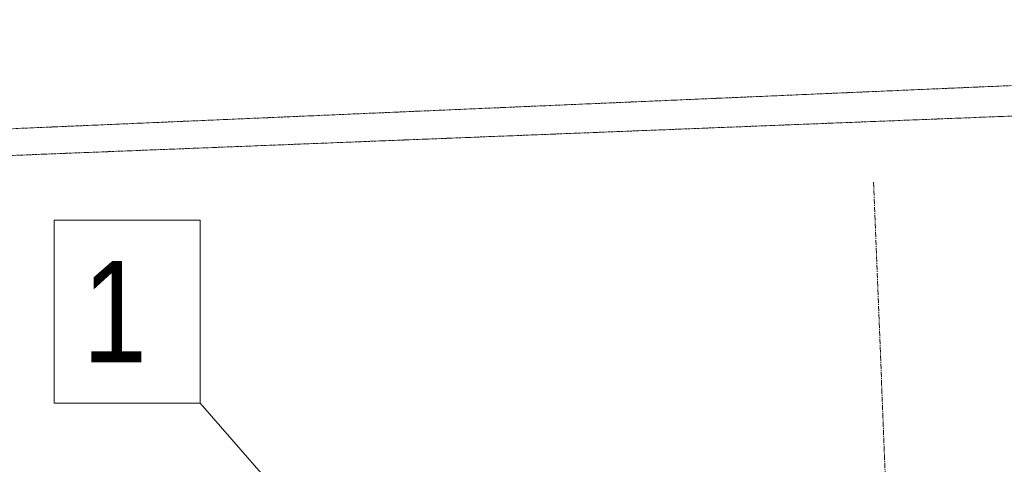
# Model space of a CAD drawing. Header units: millimetres. Extents: x -15129 to 9171, y -18789 to 5877.
# Tile 273 of 278: x -3610 to -2399, y -623 to -75. Entities that reach past the tile are written whole.
import ezdxf

# ---------------------------------------------------------------- set-up
doc = ezdxf.new("R2010")
doc.units = ezdxf.units.MM
doc.linetypes.add('ACAD_ISO02W100', pattern=[15, 12, -3])
doc.linetypes.add('CENTER', pattern=[50.8, 31.75, -6.35, 6.35, -6.35])
doc.layers.add('AS_Sciany betonowe', color=252, linetype='Continuous')
doc.styles.add('Arial Narrow', font='ARIALN.TTF', dxfattribs={"height": 5})

msp = doc.modelspace()

# ---------------------------------------------------------------- linework, layer by layer
at = {"color": 5, "linetype": 'CENTER', "lineweight": 13, "ltscale": 0.2}
msp.add_line((-2560.1, -275.5, -8591.5), (-2431, -3549.5, 51965.6), dxfattribs=at)
at = {"color": 7, "lineweight": 13}
msp.add_line((-2879.1, -1132.3), (-3388, -547.2), dxfattribs=at)
msp.add_lwpolyline([(-3567.6, -547.2), (-3388, -547.2), (-3388, -322.2), (-3567.6, -322.2), (-3567.6, -547.2)], dxfattribs=at)
at = {"layer": 'AS_Sciany betonowe', "color": 145, "linetype": 'ACAD_ISO02W100', "lineweight": 13, "ltscale": 0.25}
msp.add_line((-513.5, -75.5), (-12160.2, -578.5), dxfattribs=at)
at = {"layer": 'AS_Sciany betonowe', "color": 84, "linetype": 'ACAD_ISO02W100', "lineweight": 13, "ltscale": 0.25}
msp.add_line((-511.6, -120), (-12160.2, -579.2), dxfattribs=at)

# ---------------------------------------------------------------- texts
at = {"color": 7, "lineweight": 13, "style": 'Arial Narrow'}
msp.add_text('1', height=125, dxfattribs=at).set_placement((-3533, -497.2))

doc.saveas('drawing.dxf')
